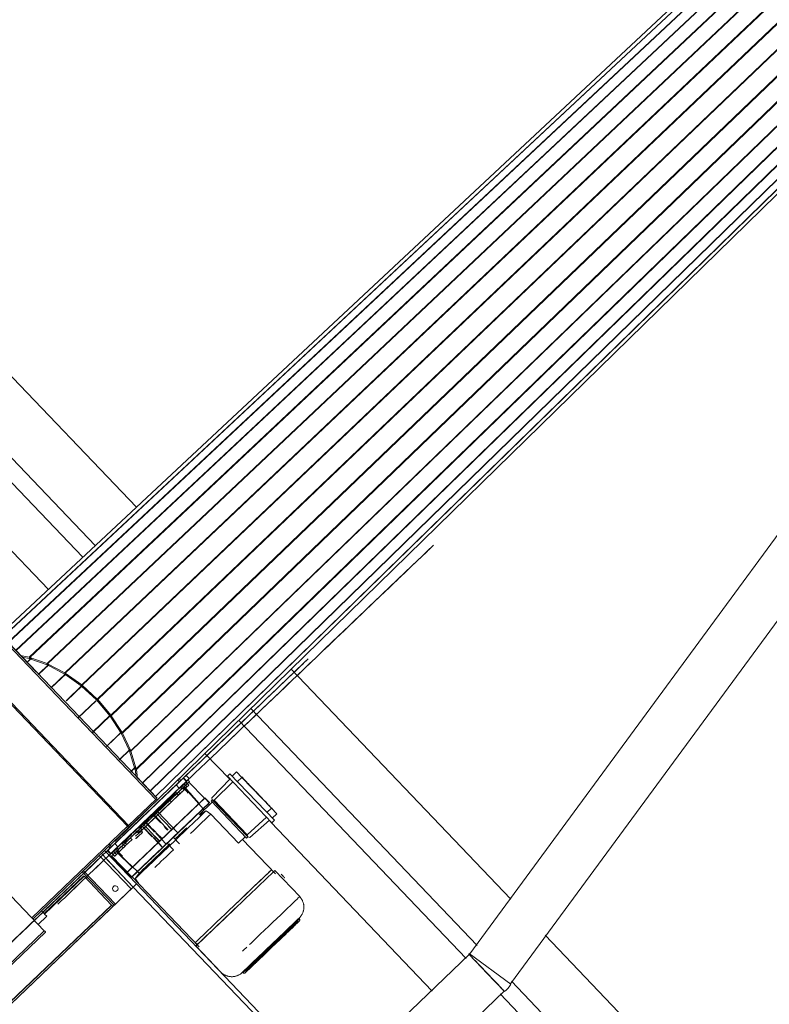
# Model space of a CAD drawing. Header units: metres. Extents: x 135583 to 135939, y 457896 to 458258.
# Tile 257 of 599: x 135777.65 to 135778.98, y 457944.52 to 457946.27. Entities that reach past the tile are written whole.
import ezdxf

# ---------------------------------------------------------------- set-up
doc = ezdxf.new("R2010")
doc.units = ezdxf.units.M
doc.layers.add('NIEUWE INSTALLATIE', color=250, linetype='Continuous', lineweight=0)

msp = doc.modelspace()

# ---------------------------------------------------------------- linework, layer by layer
at = {"layer": 'NIEUWE INSTALLATIE'}
for p, q in [((135777.6259, 457945.1788), (135779.1955, 457946.6458)), ((135779.1962, 457946.6461), (135777.6263, 457945.1788)), ((135777.6302, 457945.1646), (135779.2187, 457946.6515)), ((135779.2196, 457946.6516), (135777.6305, 457945.1642)), ((135777.6437, 457945.1504), (135779.2444, 457946.652)), ((135779.2453, 457946.6519), (135777.6442, 457945.1499)), ((135777.668, 457945.1387), (135779.2716, 457946.6473)), ((135779.2725, 457946.647), (135777.669, 457945.1384)), ((135779.1755, 457946.6351), (135777.6161, 457945.1788)), ((135779.1761, 457946.6356), (135777.6162, 457945.1788)), ((135777.6998, 457945.1275), (135779.2995, 457946.6375)), ((135779.3004, 457946.6371), (135777.7008, 457945.1271)), ((135777.7313, 457945.111), (135779.327, 457946.6231)), ((135779.3279, 457946.6225), (135777.7322, 457945.1105)), ((135777.7613, 457945.0897), (135779.3533, 457946.6044)), ((135779.3542, 457946.6037), (135777.7622, 457945.089)), ((135777.7889, 457945.0643), (135779.3775, 457946.5822)), ((135779.3783, 457946.5814), (135777.7897, 457945.0635)), ((135777.8132, 457945.0356), (135779.3988, 457946.5571)), ((135779.3994, 457946.5562), (135777.8139, 457945.0347)), ((135777.8333, 457945.0047), (135779.4164, 457946.53)), ((135779.4169, 457946.529), (135777.8338, 457945.0038)), ((135777.8485, 457944.9725), (135779.4297, 457946.5018)), ((135779.4301, 457946.5009), (135777.8488, 457944.9716)), ((135777.8583, 457944.9402), (135779.4383, 457946.4735)), ((135779.4385, 457946.4726), (135777.8585, 457944.9393)), ((135777.8685, 457944.9148), (135779.442, 457946.4461)), ((135779.442, 457946.4452), (135777.869, 457944.9143)), ((135777.8823, 457944.9006), (135779.4405, 457946.4204)), ((135779.4403, 457946.4196), (135777.8826, 457944.9003)), ((135777.8917, 457944.8909), (135779.4339, 457946.3973)), ((135779.4336, 457946.3966), (135777.8919, 457944.8907)), ((135777.8957, 457944.8852), (135779.4225, 457946.3777)), ((135777.8958, 457944.8851), (135779.422, 457946.3771)), ((135779.7449, 457946.3733), (135778.4505, 457944.6115)), ((135778.5231, 457944.5582), (135779.8175, 457946.3201)), ((135777.2041, 457946.0898), (135777.8584, 457945.405)), ((135777.7853, 457945.3368), (135777.1318, 457946.0207)), ((135777.1101, 457946), (135777.7634, 457945.3163)), ((135777.0495, 457945.942), (135777.7021, 457945.259)), ((135777.8928, 457944.8861), (135777.6164, 457945.1753)), ((135777.6806, 457945.1124), (135777.6186, 457945.1774)), ((135777.8953, 457944.8885), (135777.619, 457945.1777)), ((135777.668, 457945.1387), (135777.6523, 457945.1414)), ((135777.6552, 457945.1385), (135777.6686, 457945.1361)), ((135777.6638, 457945.1295), (135777.6721, 457945.1373)), ((135777.6725, 457945.1372), (135777.664, 457945.1292)), ((135777.6998, 457945.1275), (135777.669, 457945.1384)), ((135777.669, 457945.1372), (135777.669, 457945.136)), ((135777.669, 457945.136), (135777.6999, 457945.1251)), ((135777.8428, 457944.8383), (135777.5664, 457945.1275)), ((135777.5682, 457945.1292), (135777.8446, 457944.84)), ((135777.684, 457945.1082), (135777.7029, 457945.126)), ((135777.7033, 457945.1258), (135777.6844, 457945.1079)), ((135777.7004, 457945.1249), (135777.7309, 457945.1088)), ((135777.7313, 457945.111), (135777.7008, 457945.1271)), ((135777.7067, 457945.0845), (135777.7333, 457945.1097)), ((135777.7337, 457945.1094), (135777.7071, 457945.0841)), ((135777.7313, 457945.1085), (135777.7605, 457945.0878)), ((135777.7613, 457945.0897), (135777.7322, 457945.1105)), ((135778.1333, 457945.1174), (135778.5237, 457944.7087)), ((135777.7335, 457945.0613), (135777.7624, 457945.0888)), ((135777.7628, 457945.0884), (135777.7343, 457945.0613)), ((135777.7609, 457945.0874), (135777.7877, 457945.0627)), ((135777.7889, 457945.0643), (135777.7622, 457945.089)), ((135777.7546, 457945.0311), (135777.7862, 457945.0613)), ((135777.787, 457945.0613), (135777.755, 457945.0307)), ((135777.788, 457945.0623), (135777.8115, 457945.0344)), ((135777.8132, 457945.0356), (135777.7897, 457945.0635)), ((135777.7798, 457945.0047), (135777.8127, 457945.0363)), ((135777.813, 457945.0358), (135777.7802, 457945.0043)), ((135777.8119, 457945.034), (135777.8313, 457945.0039)), ((135777.8333, 457945.0047), (135777.8139, 457945.0347)), ((135778.4637, 457944.6268), (135778.0617, 457945.0475)), ((135778.0403, 457945.0265), (135778.4445, 457944.6035)), ((135777.8052, 457944.9802), (135777.8322, 457945.0063)), ((135777.8325, 457945.0058), (135777.8056, 457944.9799)), ((135777.8315, 457945.0035), (135777.8462, 457944.9722)), ((135777.8485, 457944.9725), (135777.8338, 457945.0038)), ((135777.3743, 457944.9882), (135777.6948, 457944.6527)), ((135777.8281, 457944.9566), (135777.8473, 457944.9751)), ((135777.8475, 457944.9747), (135777.8284, 457944.9563)), ((135777.8464, 457944.9718), (135777.8559, 457944.9404)), ((135777.8583, 457944.9402), (135777.8488, 457944.9716)), ((135777.9803, 457944.9678), (135778.0243, 457944.9218)), ((135777.8949, 457944.8882), (135777.8329, 457944.9531)), ((135777.8485, 457944.9355), (135777.8571, 457944.9438)), ((135777.8574, 457944.9434), (135777.8488, 457944.9352)), ((135777.8571, 457944.9403), (135777.8559, 457944.9404)), ((135777.856, 457944.94), (135777.8578, 457944.9259)), ((135777.8606, 457944.923), (135777.8585, 457944.9393)), ((135777.9524, 457944.923), (135777.9469, 457944.9288)), ((135778.0247, 457944.9313), (135778.0204, 457944.9271)), ((135778.0992, 457944.8447), (135778.0204, 457944.9271)), ((135778.1035, 457944.8489), (135778.0247, 457944.9313)), ((135778.0363, 457944.9351), (135778.0284, 457944.9275)), ((135778.0458, 457944.9252), (135778.0363, 457944.9351)), ((135777.9346, 457944.906), (135777.9291, 457944.9118)), ((135777.935, 457944.9174), (135777.9315, 457944.921)), ((135777.9341, 457944.9235), (135777.9376, 457944.9199)), ((135777.9433, 457944.9134), (135777.9376, 457944.9067)), ((135777.9417, 457944.9239), (135777.9472, 457944.9181)), ((135777.9479, 457944.9187), (135777.9423, 457944.9245)), ((135777.9428, 457944.9083), (135777.9696, 457944.8786)), ((135777.9432, 457944.9087), (135777.9699, 457944.8789)), ((135777.9433, 457944.9134), (135777.9484, 457944.9081)), ((135777.9516, 457944.9112), (135777.9461, 457944.9168)), ((135777.9501, 457944.9204), (135777.9524, 457944.923)), ((135777.9526, 457944.9177), (135777.9501, 457944.9204)), ((135777.9518, 457944.9169), (135777.9794, 457944.888)), ((135778.0248, 457944.9225), (135777.9922, 457944.8891)), ((135778.0298, 457944.9173), (135777.9966, 457944.8846)), ((135778.0458, 457944.9252), (135778.0378, 457944.9176)), ((135778.0984, 457944.8702), (135778.0458, 457944.9252)), ((135777.9206, 457944.8815), (135777.933, 457944.8935)), ((135777.9222, 457944.8921), (135777.9251, 457944.8954)), ((135777.9239, 457944.8903), (135777.9222, 457944.8921)), ((135777.9283, 457944.8982), (135777.9228, 457944.8915)), ((135777.928, 457944.8988), (135777.933, 457944.8935)), ((135777.9376, 457944.9067), (135777.9393, 457944.905)), ((135777.9435, 457944.9028), (135777.9404, 457944.9061)), ((135777.9456, 457944.9048), (135777.9597, 457944.889)), ((135777.9538, 457944.8969), (135777.9602, 457944.8896)), ((135778.0677, 457944.903), (135778.0684, 457944.9022)), ((135778.0754, 457944.8949), (135778.0738, 457944.8966)), ((135778.0786, 457944.8916), (135778.0788, 457944.8914)), ((135777.8928, 457944.8861), (135777.8446, 457944.84)), ((135777.8959, 457944.885), (135777.8453, 457944.8366)), ((135777.8938, 457944.8871), (135777.8959, 457944.885)), ((135777.8953, 457944.8885), (135777.8949, 457944.8882)), ((135777.961, 457944.8875), (135777.977, 457944.8695)), ((135777.9799, 457944.8884), (135777.9693, 457944.8783)), ((135777.9932, 457944.8811), (135777.9704, 457944.8593)), ((135777.9865, 457944.8782), (135777.9771, 457944.8692)), ((135777.988, 457944.88), (135777.9772, 457944.8696)), ((135777.9799, 457944.8884), (135777.988, 457944.88)), ((135777.9884, 457944.8803), (135777.9803, 457944.8888)), ((135777.9883, 457944.8764), (135777.9865, 457944.8782)), ((135777.9885, 457944.8766), (135777.9868, 457944.8784)), ((135777.991, 457944.8834), (135777.992, 457944.8845)), ((135777.991, 457944.8834), (135777.992, 457944.8845)), ((135778.0541, 457944.8173), (135777.991, 457944.8834)), ((135777.9931, 457944.8855), (135777.992, 457944.8845)), ((135777.9931, 457944.8855), (135777.9922, 457944.8891)), ((135778.0563, 457944.8193), (135777.9931, 457944.8855)), ((135777.9966, 457944.8846), (135777.9931, 457944.8855)), ((135778.0555, 457944.8229), (135777.9966, 457944.8846)), ((135778.0893, 457944.8804), (135778.0839, 457944.886)), ((135778.0893, 457944.8804), (135778.0896, 457944.88)), ((135778.0896, 457944.88), (135778.0914, 457944.8782)), ((135778.0928, 457944.8767), (135778.0914, 457944.8782)), ((135778.098, 457944.8713), (135778.0937, 457944.8757)), ((135777.8397, 457944.8303), (135777.882, 457944.8716)), ((135777.8402, 457944.8309), (135777.8757, 457944.8656)), ((135777.8937, 457944.8614), (135777.9214, 457944.8325)), ((135777.8966, 457944.8642), (135777.9323, 457944.8268)), ((135777.9714, 457944.8582), (135777.9704, 457944.8593)), ((135777.9704, 457944.8593), (135777.9714, 457944.8582)), ((135777.9788, 457944.8674), (135777.9771, 457944.8692)), ((135777.9774, 457944.8694), (135777.9772, 457944.8696)), ((135777.9821, 457944.8657), (135777.9905, 457944.8598)), ((135778.0399, 457944.8081), (135777.9905, 457944.8598)), ((135778.0984, 457944.8702), (135778.0904, 457944.8626)), ((135778.0983, 457944.8702), (135778.0987, 457944.8706)), ((135778.0983, 457944.8702), (135778.0987, 457944.8705)), ((135778.1078, 457944.8603), (135778.0984, 457944.8702)), ((135778.1078, 457944.8603), (135778.0999, 457944.8527)), ((135777.8432, 457944.8388), (135777.8453, 457944.8366)), ((135778.0897, 457944.8546), (135778.0555, 457944.8229)), ((135778.0948, 457944.8493), (135778.0599, 457944.8183)), ((135778.0972, 457944.8455), (135778.3839, 457944.5455)), ((135778.1035, 457944.8489), (135778.0992, 457944.8447)), ((135777.8428, 457944.8383), (135777.6727, 457944.6758)), ((135777.8453, 457944.8366), (135777.6748, 457944.6737)), ((135777.8301, 457944.8214), (135777.8201, 457944.8117)), ((135777.8208, 457944.8121), (135777.8302, 457944.8212)), ((135777.8229, 457944.8142), (135777.8301, 457944.8213)), ((135777.8302, 457944.8212), (135777.8397, 457944.8303)), ((135777.8323, 457944.8233), (135777.8353, 457944.8262)), ((135777.8353, 457944.8262), (135777.8323, 457944.8233)), ((135777.8583, 457944.8282), (135777.8598, 457944.8267)), ((135777.8597, 457944.8296), (135777.863, 457944.8262)), ((135777.8602, 457944.8301), (135777.8639, 457944.8262)), ((135777.869, 457944.8323), (135777.8648, 457944.8367)), ((135777.8669, 457944.8296), (135777.8658, 457944.8306)), ((135777.8695, 457944.8279), (135777.8674, 457944.8301)), ((135777.8719, 457944.835), (135777.8866, 457944.8197)), ((135777.8908, 457944.821), (135777.8997, 457944.8118)), ((135777.9238, 457944.8349), (135777.928, 457944.8308)), ((135778.0563, 457944.8193), (135778.0555, 457944.8229)), ((135777.8108, 457944.8057), (135777.8142, 457944.8021)), ((135777.8201, 457944.8077), (135777.8256, 457944.8019)), ((135777.8332, 457944.8082), (135777.8382, 457944.8029)), ((135777.8371, 457944.8104), (135777.8337, 457944.8078)), ((135777.8366, 457944.8109), (135777.8401, 457944.8136)), ((135777.8371, 457944.8104), (135777.8414, 457944.8059)), ((135777.8382, 457944.8029), (135777.8507, 457944.8148)), ((135777.8401, 457944.8136), (135777.8418, 457944.8118)), ((135777.8886, 457944.8176), (135777.9049, 457944.8006)), ((135777.9033, 457944.8152), (135777.8972, 457944.8094)), ((135777.9033, 457944.8152), (135777.9114, 457944.8068)), ((135777.9114, 457944.8068), (135777.905, 457944.8007)), ((135777.9134, 457944.8083), (135777.9244, 457944.7967)), ((135777.9353, 457944.8071), (135777.9242, 457944.8186)), ((135778.0519, 457944.8196), (135778.0399, 457944.8081)), ((135778.1056, 457944.754), (135778.0472, 457944.8151)), ((135778.0541, 457944.8173), (135778.0552, 457944.8183)), ((135778.0542, 457944.8173), (135778.0552, 457944.8183)), ((135778.0563, 457944.8193), (135778.0552, 457944.8183)), ((135778.0599, 457944.8183), (135778.0563, 457944.8193)), ((135777.8493, 457944.727), (135777.7926, 457944.7863)), ((135777.7962, 457944.7897), (135777.8529, 457944.7304)), ((135777.8587, 457944.736), (135777.802, 457944.7953)), ((135777.8068, 457944.795), (135777.8124, 457944.7892)), ((135777.813, 457944.7898), (135777.8075, 457944.7956)), ((135777.8078, 457944.7849), (135777.8106, 457944.7871)), ((135777.8116, 457944.7996), (135777.8082, 457944.8032)), ((135777.8106, 457944.7871), (135777.8131, 457944.7844)), ((135777.8143, 457944.7909), (135777.8197, 457944.7852)), ((135777.8178, 457944.7935), (135777.8248, 457944.7989)), ((135777.8229, 457944.7882), (135777.8178, 457944.7935)), ((135777.8225, 457944.7934), (135777.8511, 457944.7654)), ((135777.8265, 457944.7972), (135777.8248, 457944.7989)), ((135777.8284, 457944.7929), (135777.8253, 457944.7961)), ((135777.8529, 457944.7304), (135777.8011, 457944.7847)), ((135777.8131, 457944.7844), (135777.814, 457944.7852)), ((135777.814, 457944.7852), (135777.8416, 457944.7563)), ((135777.8145, 457944.7857), (135777.8502, 457944.7483)), ((135777.8189, 457944.698), (135777.7623, 457944.7573)), ((135777.7644, 457944.7593), (135777.8211, 457944.7)), ((135777.8407, 457944.7555), (135777.8411, 457944.7558)), ((135777.8407, 457944.7555), (135777.8488, 457944.747)), ((135777.8411, 457944.7558), (135777.8492, 457944.7474)), ((135777.86, 457944.7577), (135777.8502, 457944.7483)), ((135777.8598, 457944.757), (135777.851, 457944.7487)), ((135777.86, 457944.7577), (135777.8602, 457944.7575)), ((135777.8632, 457944.7549), (135777.8605, 457944.7577)), ((135778.0999, 457944.7589), (135778.0994, 457944.7596)), ((135778.0994, 457944.7596), (135778.0999, 457944.7589)), ((135778.1485, 457944.7133), (135778.1042, 457944.7596)), ((135777.7649, 457944.7501), (135777.6948, 457944.6831)), ((135777.7655, 457944.7495), (135777.6954, 457944.6825)), ((135777.7655, 457944.7495), (135777.8144, 457944.6984)), ((135777.8508, 457944.7485), (135777.9697, 457944.6242)), ((135777.8621, 457944.7372), (135777.851, 457944.7487)), ((135777.8587, 457944.736), (135777.8529, 457944.7304)), ((135778.2044, 457944.3741), (135777.8587, 457944.736)), ((135777.636, 457944.5231), (135777.8529, 457944.7304)), ((135777.8211, 457944.7), (135777.8493, 457944.727)), ((135777.8529, 457944.7304), (135778.1987, 457944.3686)), ((135777.8144, 457944.6984), (135777.6337, 457944.5257)), ((135777.8147, 457944.6981), (135777.6339, 457944.5254)), ((135777.8167, 457944.6959), (135777.636, 457944.5232)), ((135777.8147, 457944.6981), (135777.8167, 457944.6959)), ((135777.8189, 457944.698), (135777.8167, 457944.6959)), ((135777.6841, 457944.6639), (135777.6993, 457944.6784)), ((135778.148, 457944.674), (135778.1472, 457944.6749)), ((135777.4909, 457944.4578), (135777.6948, 457944.6527)), ((135777.4929, 457944.4556), (135777.6969, 457944.6505)), ((135777.963, 457944.6316), (135777.9671, 457944.6286)), ((135778.1113, 457944.6366), (135778.099, 457944.6248)), ((135778.1113, 457944.6366), (135778.111, 457944.6369)), ((135778.5848, 457944.6448), (135778.7875, 457944.4326)), ((135777.9641, 457944.6258), (135778.0084, 457944.5794)), ((135778.097, 457944.6269), (135778.0465, 457944.5786)), ((135778.0865, 457944.6134), (135778.0867, 457944.6131)), ((135778.0867, 457944.6131), (135778.099, 457944.6248)), ((135778.5126, 457944.5447), (135778.449, 457944.6113)), ((135778.449, 457944.6113), (135778.4501, 457944.6102)), ((135778.4497, 457944.6121), (135778.5239, 457944.5576)), ((135778.4497, 457944.6106), (135778.0443, 457944.2232)), ((135778.4497, 457944.6106), (135778.4498, 457944.6104)), ((135778.0469, 457944.579), (135778.0476, 457944.5782)), ((135778.7152, 457944.3635), (135778.5247, 457944.563)), ((135778.1065, 457944.1581), (135778.5119, 457944.5455)), ((135778.5045, 457944.5406), (135778.6935, 457944.3428))]:
    msp.add_line(p, q, dxfattribs=at)
at = {"layer": 'NIEUWE INSTALLATIE', "flags": 128}
for points in [[(135777.668, 457945.1387), (135777.6683, 457945.1374), (135777.6686, 457945.1361)], [(135777.6998, 457945.1275), (135777.6999, 457945.1263), (135777.6999, 457945.1251)], [(135777.7008, 457945.1271), (135777.7006, 457945.126), (135777.7004, 457945.1249)], [(135777.7313, 457945.111), (135777.7311, 457945.1099), (135777.7309, 457945.1088)], [(135777.7322, 457945.1105), (135777.7318, 457945.1095), (135777.7313, 457945.1085)], [(135777.7613, 457945.0897), (135777.7609, 457945.0887), (135777.7605, 457945.0878)], [(135777.7622, 457945.089), (135777.7615, 457945.0882), (135777.7609, 457945.0874)], [(135777.7889, 457945.0643), (135777.7883, 457945.0635), (135777.7877, 457945.0627)], [(135777.7897, 457945.0635), (135777.7889, 457945.0629), (135777.788, 457945.0623)], [(135777.8132, 457945.0356), (135777.8124, 457945.035), (135777.8115, 457945.0344)], [(135777.8139, 457945.0347), (135777.8129, 457945.0344), (135777.8119, 457945.034)], [(135777.8333, 457945.0047), (135777.8323, 457945.0043), (135777.8313, 457945.0039)], [(135777.8338, 457945.0038), (135777.8327, 457945.0036), (135777.8315, 457945.0035)], [(135777.8485, 457944.9725), (135777.8474, 457944.9724), (135777.8462, 457944.9722)], [(135777.8488, 457944.9716), (135777.8476, 457944.9717), (135777.8464, 457944.9718)], [(135777.8585, 457944.9393), (135777.8573, 457944.9396), (135777.856, 457944.94)], [(135777.9453, 457944.9157), (135777.9466, 457944.9172), (135777.9479, 457944.9187)], [(135777.9472, 457944.9181), (135777.9467, 457944.9174), (135777.9461, 457944.9168)], [(135777.9332, 457944.8992), (135777.9346, 457944.8977), (135777.9359, 457944.8962)], [(135777.9506, 457944.8973), (135777.9476, 457944.9006), (135777.9446, 457944.9039), (135777.9416, 457944.9071)], [(135777.9206, 457944.8815), (135777.9192, 457944.883), (135777.9179, 457944.8845)], [(135777.9699, 457944.8789), (135777.9688, 457944.8801), (135777.9677, 457944.8812), (135777.9667, 457944.8824), (135777.9656, 457944.8836), (135777.9645, 457944.8848), (135777.9635, 457944.886)], [(135777.9666, 457944.8824), (135777.9674, 457944.8815), (135777.9682, 457944.8806)], [(135777.9682, 457944.8806), (135777.969, 457944.8797), (135777.9698, 457944.8788)], [(135777.9693, 457944.8783), (135777.9732, 457944.8739), (135777.9771, 457944.8695)], [(135777.8896, 457944.8575), (135777.8926, 457944.8542), (135777.8956, 457944.8509), (135777.8986, 457944.8477), (135777.9017, 457944.8444)], [(135777.9146, 457944.8322), (135777.9116, 457944.8355), (135777.9086, 457944.8387), (135777.9055, 457944.842), (135777.9025, 457944.8452), (135777.8995, 457944.8485), (135777.8965, 457944.8518), (135777.8935, 457944.855), (135777.8904, 457944.8583)], [(135777.8909, 457944.828), (135777.8878, 457944.8312), (135777.8847, 457944.8343), (135777.8815, 457944.8375), (135777.8784, 457944.8407), (135777.8753, 457944.8438)], [(135777.9043, 457944.8162), (135777.9011, 457944.8193), (135777.898, 457944.8225), (135777.8949, 457944.8257), (135777.8918, 457944.8288), (135777.8886, 457944.832), (135777.8855, 457944.8352), (135777.8824, 457944.8383), (135777.8793, 457944.8415), (135777.8762, 457944.8447)], [(135777.9211, 457944.8323), (135777.92, 457944.8334), (135777.9189, 457944.8346), (135777.9179, 457944.8358), (135777.9168, 457944.837), (135777.9157, 457944.8382), (135777.9146, 457944.8394), (135777.9136, 457944.8406), (135777.9128, 457944.8414)], [(135777.8897, 457944.8222), (135777.8905, 457944.8213), (135777.8914, 457944.8205)], [(135777.8999, 457944.812), (135777.8988, 457944.8132), (135777.8976, 457944.8143), (135777.8965, 457944.8154), (135777.8954, 457944.8165), (135777.8942, 457944.8177), (135777.8931, 457944.8188), (135777.892, 457944.8199), (135777.8908, 457944.8211), (135777.8897, 457944.8222)], [(135777.9034, 457944.8153), (135777.9003, 457944.8185), (135777.8971, 457944.8217), (135777.894, 457944.8248), (135777.8927, 457944.8262)], [(135777.9077, 457944.8379), (135777.9107, 457944.8346), (135777.9137, 457944.8314)], [(135777.8479, 457944.8176), (135777.8493, 457944.8162), (135777.8507, 457944.8148)], [(135777.8914, 457944.8205), (135777.8922, 457944.8196), (135777.893, 457944.8187)], [(135777.893, 457944.8187), (135777.8939, 457944.8178), (135777.8947, 457944.817)], [(135777.8947, 457944.817), (135777.8955, 457944.8161), (135777.8963, 457944.8152)], [(135777.8963, 457944.8152), (135777.8972, 457944.8144), (135777.898, 457944.8135)], [(135777.8972, 457944.8094), (135777.9011, 457944.8051), (135777.905, 457944.8007)], [(135777.898, 457944.8135), (135777.8988, 457944.8126), (135777.8997, 457944.8118)], [(135777.8124, 457944.7892), (135777.8139, 457944.7904), (135777.8154, 457944.7917)], [(135777.8143, 457944.7909), (135777.8137, 457944.7903), (135777.813, 457944.7898)], [(135777.8231, 457944.794), (135777.8416, 457944.7759), (135777.8602, 457944.7579)], [(135777.8336, 457944.7855), (135777.8305, 457944.7887), (135777.8273, 457944.7918), (135777.8242, 457944.795)], [(135777.8354, 457944.8001), (135777.8339, 457944.8015), (135777.8325, 457944.803)], [(135777.8565, 457944.7456), (135777.8599, 457944.7502), (135777.8632, 457944.7549)], [(135778.0994, 457944.7596), (135778.0989, 457944.7604), (135778.0985, 457944.7611)], [(135778.0985, 457944.7611), (135778.0989, 457944.7604), (135778.0994, 457944.7596)], [(135777.8565, 457944.7456), (135777.8593, 457944.7414), (135777.8621, 457944.7372)], [(135778.1485, 457944.7133), (135778.1492, 457944.7125), (135778.1499, 457944.7117), (135778.1506, 457944.7108), (135778.1512, 457944.71), (135778.1518, 457944.7091), (135778.1524, 457944.7081), (135778.1529, 457944.7072), (135778.1534, 457944.7062), (135778.1538, 457944.7052), (135778.1542, 457944.7043), (135778.1546, 457944.7032), (135778.1549, 457944.7022), (135778.1552, 457944.7012), (135778.1554, 457944.7001), (135778.1556, 457944.6991), (135778.1558, 457944.698), (135778.1559, 457944.6969), (135778.1559, 457944.6959), (135778.156, 457944.6948), (135778.1559, 457944.6937), (135778.1559, 457944.6926), (135778.1558, 457944.6916), (135778.1556, 457944.6905), (135778.1554, 457944.6894), (135778.1552, 457944.6884), (135778.1549, 457944.6874), (135778.1546, 457944.6863), (135778.1543, 457944.6853), (135778.1539, 457944.6843), (135778.1534, 457944.6833), (135778.1529, 457944.6824), (135778.1524, 457944.6814), (135778.1519, 457944.6805), (135778.1513, 457944.6796), (135778.1507, 457944.6787), (135778.15, 457944.6779), (135778.1493, 457944.677), (135778.1486, 457944.6762), (135778.1479, 457944.6755), (135778.1476, 457944.6753)], [(135778.0998, 457944.624), (135778.1017, 457944.6259), (135778.1036, 457944.6277), (135778.1056, 457944.6295), (135778.1075, 457944.6313), (135778.1093, 457944.6332), (135778.1112, 457944.635), (135778.1131, 457944.6367), (135778.1149, 457944.6385), (135778.1167, 457944.6402), (135778.1185, 457944.6419), (135778.1203, 457944.6436), (135778.122, 457944.6452), (135778.1237, 457944.6469), (135778.1253, 457944.6484), (135778.1269, 457944.65), (135778.1285, 457944.6515), (135778.13, 457944.6529), (135778.1315, 457944.6543), (135778.1329, 457944.6557), (135778.1343, 457944.657), (135778.1356, 457944.6582), (135778.1369, 457944.6594), (135778.138, 457944.6606), (135778.1392, 457944.6617), (135778.1403, 457944.6627), (135778.1413, 457944.6636), (135778.1422, 457944.6645), (135778.1431, 457944.6654), (135778.1439, 457944.6661), (135778.1446, 457944.6668), (135778.1453, 457944.6675), (135778.1459, 457944.668), (135778.1464, 457944.6685), (135778.1468, 457944.669), (135778.1472, 457944.6693), (135778.1475, 457944.6696), (135778.1477, 457944.6698), (135778.1478, 457944.6699), (135778.1479, 457944.67)], [(135778.1479, 457944.67), (135778.1478, 457944.6699), (135778.1477, 457944.6698), (135778.1475, 457944.6696), (135778.1473, 457944.6694), (135778.1469, 457944.6691), (135778.1465, 457944.6687), (135778.146, 457944.6682), (135778.1454, 457944.6676), (135778.1448, 457944.667), (135778.1441, 457944.6663), (135778.1433, 457944.6656), (135778.1424, 457944.6648), (135778.1415, 457944.6639), (135778.1405, 457944.663), (135778.1395, 457944.6619), (135778.1384, 457944.6609), (135778.1372, 457944.6598), (135778.1359, 457944.6586), (135778.1346, 457944.6573), (135778.1333, 457944.656), (135778.1319, 457944.6547), (135778.1304, 457944.6533), (135778.1289, 457944.6519), (135778.1274, 457944.6504), (135778.1258, 457944.6489), (135778.1241, 457944.6473), (135778.1225, 457944.6457), (135778.1207, 457944.644), (135778.119, 457944.6424), (135778.1172, 457944.6407), (135778.1154, 457944.639), (135778.1136, 457944.6372), (135778.1117, 457944.6354), (135778.1099, 457944.6336), (135778.108, 457944.6318), (135778.1061, 457944.63), (135778.1042, 457944.6282), (135778.1022, 457944.6264), (135778.1003, 457944.6245), (135778.0998, 457944.624)], [(135778.148, 457944.674), (135778.148, 457944.674), (135778.1481, 457944.6739), (135778.1482, 457944.6738), (135778.1483, 457944.6737), (135778.1483, 457944.6736), (135778.1484, 457944.6735), (135778.1484, 457944.6734), (135778.1485, 457944.6733), (135778.1485, 457944.6732), (135778.1486, 457944.6731), (135778.1486, 457944.673), (135778.1487, 457944.6729), (135778.1487, 457944.6727), (135778.1487, 457944.6726), (135778.1487, 457944.6725), (135778.1487, 457944.6724), (135778.1488, 457944.6723), (135778.1488, 457944.6722), (135778.1488, 457944.6721), (135778.1488, 457944.6719), (135778.1488, 457944.6718), (135778.1487, 457944.6717), (135778.1487, 457944.6716), (135778.1487, 457944.6715), (135778.1487, 457944.6714), (135778.1487, 457944.6713), (135778.1486, 457944.6712), (135778.1486, 457944.671), (135778.1485, 457944.6709), (135778.1485, 457944.6708), (135778.1484, 457944.6707), (135778.1484, 457944.6706), (135778.1483, 457944.6705), (135778.1483, 457944.6704), (135778.1482, 457944.6703), (135778.1481, 457944.6702), (135778.1481, 457944.6702), (135778.148, 457944.6701), (135778.1479, 457944.67), (135778.1479, 457944.67)], [(135778.0998, 457944.624), (135778.0979, 457944.6222), (135778.096, 457944.6204), (135778.094, 457944.6185), (135778.0921, 457944.6167), (135778.0902, 457944.6149), (135778.0884, 457944.6131), (135778.0865, 457944.6113), (135778.0847, 457944.6096), (135778.0829, 457944.6078), (135778.0811, 457944.6061), (135778.0793, 457944.6045), (135778.0776, 457944.6028), (135778.0759, 457944.6012), (135778.0743, 457944.5996), (135778.0726, 457944.5981), (135778.0711, 457944.5966), (135778.0696, 457944.5951), (135778.0681, 457944.5937), (135778.0667, 457944.5924), (135778.0653, 457944.5911), (135778.064, 457944.5898), (135778.0627, 457944.5886), (135778.0615, 457944.5875), (135778.0604, 457944.5864), (135778.0593, 457944.5854), (135778.0583, 457944.5844), (135778.0574, 457944.5835), (135778.0565, 457944.5827), (135778.0557, 457944.5819), (135778.055, 457944.5812), (135778.0543, 457944.5806), (135778.0537, 457944.58), (135778.0532, 457944.5795), (135778.0528, 457944.5791), (135778.0524, 457944.5788), (135778.0521, 457944.5785), (135778.0519, 457944.5783), (135778.0518, 457944.5781), (135778.0517, 457944.5781)], [(135778.0517, 457944.5781), (135778.0518, 457944.5781), (135778.0519, 457944.5782), (135778.0521, 457944.5784), (135778.0523, 457944.5787), (135778.0527, 457944.579), (135778.0531, 457944.5794), (135778.0536, 457944.5799), (135778.0542, 457944.5804), (135778.0548, 457944.581), (135778.0555, 457944.5817), (135778.0563, 457944.5825), (135778.0571, 457944.5833), (135778.0581, 457944.5842), (135778.0591, 457944.5851), (135778.0601, 457944.5861), (135778.0612, 457944.5872), (135778.0624, 457944.5883), (135778.0636, 457944.5895), (135778.0649, 457944.5907), (135778.0663, 457944.592), (135778.0677, 457944.5934), (135778.0692, 457944.5948), (135778.0707, 457944.5962), (135778.0722, 457944.5977), (135778.0738, 457944.5992), (135778.0755, 457944.6008), (135778.0771, 457944.6024), (135778.0788, 457944.604), (135778.0806, 457944.6057), (135778.0824, 457944.6074), (135778.0842, 457944.6091), (135778.086, 457944.6109), (135778.0879, 457944.6126), (135778.0897, 457944.6144), (135778.0916, 457944.6162), (135778.0935, 457944.618), (135778.0954, 457944.6199), (135778.0974, 457944.6217), (135778.0993, 457944.6235), (135778.0998, 457944.624)], [(135778.4497, 457944.6121), (135778.4496, 457944.6119), (135778.4494, 457944.6117), (135778.4492, 457944.6115), (135778.449, 457944.6114), (135778.449, 457944.6113)], [(135778.0464, 457944.5786), (135778.0456, 457944.5778), (135778.0448, 457944.5771), (135778.044, 457944.5765), (135778.0431, 457944.5759), (135778.0422, 457944.5753), (135778.0413, 457944.5747), (135778.0403, 457944.5742), (135778.0394, 457944.5737), (135778.0384, 457944.5733), (135778.0374, 457944.5729), (135778.0364, 457944.5725), (135778.0353, 457944.5722), (135778.0343, 457944.5719), (135778.0333, 457944.5717), (135778.0322, 457944.5715), (135778.0311, 457944.5713), (135778.0301, 457944.5712), (135778.029, 457944.5711), (135778.0279, 457944.5711), (135778.0268, 457944.5711), (135778.0258, 457944.5712), (135778.0247, 457944.5713), (135778.0236, 457944.5715), (135778.0226, 457944.5716), (135778.0215, 457944.5719), (135778.0205, 457944.5721), (135778.0195, 457944.5725), (135778.0184, 457944.5728), (135778.0174, 457944.5732), (135778.0165, 457944.5736), (135778.0155, 457944.5741), (135778.0146, 457944.5746), (135778.0136, 457944.5752), (135778.0127, 457944.5758), (135778.0119, 457944.5764), (135778.011, 457944.5771), (135778.0102, 457944.5777), (135778.0094, 457944.5785), (135778.0086, 457944.5792), (135778.0084, 457944.5794)], [(135778.0517, 457944.5781), (135778.0516, 457944.578), (135778.0515, 457944.5779), (135778.0515, 457944.5779), (135778.0514, 457944.5778), (135778.0513, 457944.5777), (135778.0512, 457944.5777), (135778.0511, 457944.5776), (135778.051, 457944.5776), (135778.0509, 457944.5775), (135778.0507, 457944.5775), (135778.0506, 457944.5774), (135778.0505, 457944.5774), (135778.0504, 457944.5774), (135778.0503, 457944.5774), (135778.0502, 457944.5773), (135778.0501, 457944.5773), (135778.05, 457944.5773), (135778.0498, 457944.5773), (135778.0497, 457944.5773), (135778.0496, 457944.5773), (135778.0495, 457944.5773), (135778.0494, 457944.5773), (135778.0493, 457944.5773), (135778.0492, 457944.5773), (135778.049, 457944.5774), (135778.0489, 457944.5774), (135778.0488, 457944.5774), (135778.0487, 457944.5775), (135778.0486, 457944.5775), (135778.0485, 457944.5776), (135778.0484, 457944.5776), (135778.0483, 457944.5777), (135778.0482, 457944.5777), (135778.0481, 457944.5778), (135778.048, 457944.5779), (135778.0479, 457944.5779), (135778.0478, 457944.578), (135778.0477, 457944.5781), (135778.0477, 457944.5782), (135778.0476, 457944.5782)], [(135778.5126, 457944.5447), (135778.5154, 457944.5475), (135778.5181, 457944.5504), (135778.5206, 457944.5534), (135778.5231, 457944.5565), (135778.5239, 457944.5576)]]:
    msp.add_lwpolyline(points, dxfattribs=at)
at = {"layer": 'NIEUWE INSTALLATIE'}
msp.add_arc((135779.1806, 457943.1407), 2.1005, 124.7908, 125.1469, dxfattribs=at)
for centre, major_axis, ratio, start_param, end_param in [((135778.097, 457945.0612), (-0.2892, -0.2763), 0.000001, 1.32621, 6.178915), ((135777.8746, 457944.8597), (-0.2892, -0.2763), 0.000001, 4.547737, 10.806007), ((135777.6691, 457945.1336), (-0.00414, 0.00434), 0.674688, 5.356795, 5.540912), ((135777.6691, 457945.1336), (-0.00209, 0.00215), 0.670032, 5.351631, 5.535768), ((135777.7, 457945.1227), (-0.00414, 0.00434), 0.674688, 5.172679, 5.356796), ((135777.7, 457945.1227), (-0.00209, 0.00216), 0.669341, 5.168648, 5.352785), ((135777.7305, 457945.1066), (-0.00208, 0.00216), 0.66883, 4.985797, 5.169934), ((135777.7305, 457945.1066), (-0.00414, 0.00434), 0.674688, 4.988563, 5.17268), ((135777.7596, 457945.0858), (-0.00208, 0.00216), 0.668516, 4.803036, 4.987173), ((135777.7596, 457945.0858), (-0.00414, 0.00434), 0.674687, 4.804446, 4.988564), ((135777.7864, 457945.0611), (-0.00207, 0.00217), 0.66841, 4.620321, 4.804457), ((135777.7864, 457945.0611), (-0.00414, 0.00434), 0.674687, 4.62033, 4.804448), ((135777.8099, 457945.0332), (-0.00207, 0.00217), 0.668516, 4.437605, 4.621742), ((135777.8099, 457945.0332), (-0.00414, 0.00434), 0.674687, 4.436214, 4.620331), ((135777.8293, 457945.0032), (-0.00206, 0.00218), 0.66883, 4.254844, 4.438981), ((135777.8293, 457945.0032), (-0.00414, 0.00434), 0.674688, 4.252098, 4.436215), ((135778.0915, 457945.067), (-0.2892, -0.2763), 0.000001, 4.983582, 6.472277), ((135777.844, 457944.972), (-0.00206, 0.00218), 0.669341, 4.071993, 4.25613), ((135777.844, 457944.972), (-0.00414, 0.00434), 0.674688, 4.067982, 4.252099), ((135777.6632, 457944.6467), (-0.2892, -0.2763), 0.000001, 2.963861, 4.471238), ((135777.6577, 457944.6525), (-0.2892, -0.2763), 0.000001, 3.319324, 9.282762), ((135777.8535, 457944.9406), (-0.00206, 0.00218), 0.670032, 3.88901, 4.073147), ((135777.8535, 457944.9406), (-0.00414, 0.00434), 0.674688, 3.883866, 4.067983), ((135777.9139, 457944.8973), (-0.0289, -0.0276), 0.000001, 4.647131, 9.657373), ((135778.0542, 457944.9171), (-0.0104, 0.0108), 0.000001, 5.51376, 5.707714), ((135777.8829, 457944.8511), (-0.0698, -0.0667), 0.000001, 0.198185, 5.72677), ((135777.8829, 457944.8511), (-0.0698, -0.0667), 0.000001, 1.476556, 5.341714), ((135777.8856, 457944.8482), (-0.0612, -0.0585), 0.000001, 1.087077, 5.098101), ((135777.8829, 457944.8511), (-0.0698, -0.0667), 0.000001, 1.595969, 3.678021), ((135777.8829, 457944.8511), (-0.0698, -0.0667), 0.000001, 3.141593, 4.585885), ((135777.8829, 457944.8511), (-0.0698, -0.0667), 0.000001, 1.768982, 3.037728), ((135777.9316, 457944.9032), (-0.0159, -0.0152), 0.000001, 3.926991, 8.163049), ((135777.9316, 457944.9032), (-0.0159, -0.0152), 0.000001, 3.331161, 9.19411), ((135777.9295, 457944.9122), (-0.00488, -0.00466), 0.000001, 0.245614, 5.105089), ((135777.9194, 457944.8915), (-0.0289, -0.0276), 0.000001, 2.774835, 4.495589), ((135777.9334, 457944.916), (-0.00723, -0.00691), 0.000001, 4.447918, 9.214491), ((135777.9261, 457944.9089), (-0.0159, -0.0152), 0.000001, 3.926991, 4.674954), ((135777.9261, 457944.9089), (-0.0159, -0.0152), 0.000001, 3.331161, 4.638825), ((135777.9316, 457944.9032), (-0.0159, -0.0152), 0.000001, 4.125601, 4.522351), ((135777.9407, 457944.9008), (-0.0108, -0.0104), 0.000001, 1.570796, 3.141592), ((135778.063, 457944.9079), (-0.0195, 0.0204), 0.000001, 0.523875, 0.589909), ((135778.0462, 457944.9254), (-0.0104, 0.0108), 0.000001, 1.622554, 2.054082), ((135778.0352, 457944.937), (-0.0347, 0.0364), 0.000001, 2.04582, 2.078962), ((135778.0352, 457944.937), (-0.0347, 0.0364), 0.000001, 4.204386, 4.238202), ((135778.063, 457944.9079), (-0.0195, 0.0204), 0.000001, 0.979482, 1.113508), ((135778.0487, 457944.9228), (-0.0104, 0.0108), 0.000001, 2.143462, 2.577681), ((135778.063, 457944.9079), (-0.00932, 0.00975), 0.000001, 0.882966, 0.995048), ((135778.063, 457944.9079), (-0.00932, 0.00975), 0.000001, 5.273001, 5.398584), ((135778.0283, 457944.9442), (-0.0347, 0.0364), 0.000001, 2.568915, 2.612398), ((135778.063, 457944.9079), (-0.0138, 0.0145), 0.000001, 1.227553, 1.392321), ((135778.063, 457944.9079), (-0.00932, 0.00975), 0.000001, 1.306324, 1.839), ((135778.0709, 457944.8996), (-0.0104, 0.0108), 0.000001, 0.040282, 0.471726), ((135778.0952, 457944.8741), (-0.0347, 0.0364), 0.000001, 0.00387, 0.049412), ((135778.063, 457944.9079), (-0.0195, 0.0204), 0.000001, 1.504427, 1.570796), ((135777.8801, 457944.8539), (-0.2892, -0.2763), 0.000001, 4.522821, 5.303187), ((135777.9105, 457944.8221), (-0.0698, -0.0667), 0.000001, 0.653617, 6.439258), ((135777.9105, 457944.8221), (-0.0698, -0.0667), 0.000001, 3.063556, 9.322178), ((135777.8829, 457944.8511), (-0.0613, -0.0586), 0.000001, 2.005508, 2.741334), ((135777.9407, 457944.9008), (-0.0108, -0.0104), 0.000001, 0.785398, 1.570792), ((135777.9407, 457944.9008), (-0.0108, -0.0104), 0.000001, 3.91524, 3.92699), ((135778.063, 457944.9079), (-0.0195, 0.0204), 0.000001, 1.570796, 1.637107), ((135778.055, 457944.9163), (-0.0104, 0.0108), 0.000001, 2.662332, 3.10128), ((135778.063, 457944.9079), (-0.0138, 0.0145), 0.000001, 1.74944, 1.915919), ((135778.0307, 457944.9417), (-0.0347, 0.0364), 0.000001, 3.094104, 3.135996), ((135778.0976, 457944.8717), (-0.0347, 0.0364), 0.000001, 0.528213, 0.57301), ((135778.0772, 457944.893), (-0.0104, 0.0108), 0.000001, 0.566565, 0.995325), ((135778.063, 457944.9079), (-0.0195, 0.0204), 0.000001, 2.028623, 2.160706), ((135778.0826, 457944.8874), (-0.0096, 0.01), 0.000001, 0.412715, 0.438864), ((135778.0757, 457944.8946), (-0.00236, 0.00247), 0.000001, 5.309731, 5.623857), ((135778.0804, 457944.8897), (-0.00717, 0.0075), 0.000001, 0.440319, 0.827042), ((135778.0756, 457944.8947), (-0.00218, 0.00229), 0.000001, 4.760431, 5.315379), ((135778.0751, 457944.8952), (-0.00652, 0.00683), 0.000001, 4.654786, 4.663941), ((135778.0811, 457944.8889), (-0.00841, 0.0088), 0.000001, 0.842918, 1.258201), ((135778.0747, 457944.8956), (-0.00763, 0.00799), 0.000001, 3.723985, 4.18111), ((135778.0798, 457944.8903), (-0.00428, 0.00448), 0.000001, 1.273514, 1.479756), ((135778.0785, 457944.8917), (-0.00099, 0.00103), 0.000001, 1.698502, 2.540823), ((135778.0772, 457944.893), (-0.0022, 0.0023), 0.000001, 3.484313, 3.922982), ((135778.0721, 457944.8983), (-0.0075, 0.00784), 0.000001, 2.990332, 3.446947), ((135777.9105, 457944.8221), (-0.0698, -0.0667), 0.000001, 4.472302, 9.424777), ((135777.9186, 457944.8137), (-0.0698, -0.0667), 0.000001, 3.757942, 9.52387), ((135777.9105, 457944.8221), (-0.0603, -0.0576), 0.000001, 4.489325, 10.568773), ((135777.9186, 457944.8137), (-0.0698, -0.0667), 0.000001, 1.33071, 6.283185), ((135777.9188, 457944.8135), (-0.0586, -0.056), 0.000001, 6.19046, 12.17888), ((135777.9186, 457944.8137), (-0.0586, -0.056), 0.000001, 6.271201, 12.104345), ((135777.891, 457944.8844), (-0.00434, -0.00414), 0.000001, 3.141593, 3.950314), ((135777.9186, 457944.8137), (-0.0698, -0.0667), 0.000001, 1.612592, 3.141594), ((135777.9105, 457944.8221), (-0.0603, -0.0576), 0.000001, 2.918529, 3.719553), ((135778.0778, 457944.8924), (-0.00171, 0.00179), 0.000001, 2.610192, 3.044206), ((135778.0799, 457944.8902), (-0.00267, 0.0028), 0.000001, 1.401126, 1.570796), ((135778.0799, 457944.8902), (-0.00267, 0.0028), 0.000001, 1.570796, 1.944792), ((135778.08, 457944.8901), (-0.0021, 0.0022), 0.000001, 1.985886, 2.79787), ((135778.0741, 457944.8963), (-0.00841, 0.0088), 0.000001, 3.154275, 3.722491), ((135778.0755, 457944.8948), (-0.00697, 0.0073), 0.000001, 2.783224, 3.150797), ((135778.0906, 457944.879), (-0.00326, 0.00342), 0.000001, 1.15046, 1.570796), ((135778.0901, 457944.8796), (-0.00142, 0.00149), 0.000001, 1.570796, 1.863583), ((135778.0857, 457944.8841), (-0.00696, 0.00729), 0.000001, 3.829094, 4.033807), ((135778.0901, 457944.8795), (-0.00129, 0.00135), 0.000001, 1.872534, 2.243638), ((135778.0906, 457944.879), (-0.00326, 0.00342), 0.000001, 1.570796, 1.672352), ((135778.0895, 457944.8802), (-0.00223, 0.00233), 0.000001, 2.253498, 2.621301), ((135778.0906, 457944.879), (-0.00134, 0.00141), 0.000001, 1.819678, 2.712328), ((135778.0876, 457944.8821), (-0.0044, 0.0046), 0.000001, 3.41928, 3.818829), ((135778.0874, 457944.8823), (-0.00463, 0.00485), 0.000001, 3.078559, 3.412178), ((135778.0895, 457944.8801), (-0.00248, 0.0026), 0.000001, 2.758029, 3.110864), ((135777.9229, 457944.8091), (-0.0667, -0.0637), 0.000001, 4.667782, 8.945895), ((135777.9186, 457944.8137), (-0.06, -0.0573), 0.000001, 4.03288, 9.197149), ((135777.9186, 457944.8137), (-0.0586, -0.056), 0.000001, 4.594458, 9.424778), ((135777.9298, 457944.8019), (-0.068, -0.0649), 0.000001, 3.610742, 4.338479), ((135777.9188, 457944.8135), (-0.0586, -0.056), 0.000001, 2.50562, 3.234319), ((135778.1021, 457944.867), (-0.0113, 0.0118), 0.000001, 1.195885, 1.300575), ((135778.0957, 457944.8736), (-0.00366, 0.00383), 0.000001, 3.798443, 4.040556), ((135778.0948, 457944.8746), (-0.00727, 0.00761), 0.000001, 4.010519, 4.251069), ((135778.0982, 457944.871), (-0.00106, 0.00111), 0.000001, 1.396648, 1.657519), ((135778.0982, 457944.871), (-0.000731, 0.000765), 0.000001, 1.654187, 2.221614), ((135778.0967, 457944.8727), (-0.00238, 0.00249), 0.000001, 3.352441, 3.726898), ((135778.0982, 457944.8711), (-0.000808, 0.000846), 0.000001, 2.235027, 2.925764), ((135777.8408, 457944.8164), (-0.0289, -0.0276), 0.000001, 0.867718, 6.021412), ((135777.8746, 457944.8597), (-0.2892, -0.2763), 0.000001, 4.732179, 4.912317), ((135777.8428, 457944.8383), (-0.00434, -0.00414), 0.000001, 4.712389, 8.277223), ((135777.6305, 457945.0934), (-7.3255, 7.6668), 0.000001, 4.677002, 4.679416), ((135777.8829, 457944.8511), (-0.0698, -0.0667), 0.000001, 1.46507, 1.640212), ((135777.8231, 457944.8105), (-0.0159, -0.0152), 0.000001, 0.785398, 4.818552), ((135777.8356, 457944.8346), (-0.00414, 0.00434), 0.674691, 3.149306, 3.331517), ((135777.9186, 457944.8137), (-0.0698, -0.0667), 0.000001, 5.375461, 8.052167), ((135777.8634, 457944.822), (-0.00615, -0.00587), 0.000001, 4.562607, 8.782649), ((135777.8602, 457944.8253), (-0.00687, -0.00656), 0.000001, 1.733766, 3.566427), ((135777.8613, 457944.8242), (-0.00615, -0.00587), 0.000001, 3.150248, 4.314375), ((135777.8634, 457944.822), (-0.00615, -0.00587), 0.000001, 2.380453, 3.528238), ((135777.9105, 457944.8221), (-0.0698, -0.0667), 0.000001, 4.556316, 4.815759), ((135777.9216, 457944.8106), (-0.0586, -0.056), 0.000001, 4.248601, 4.619664), ((135778.097, 457945.0612), (-0.2892, -0.2763), 0.000001, 5.910431, 6.472753), ((135777.8353, 457944.8222), (-0.0289, -0.0276), 0.000001, 0.177732, 1.135948), ((135777.8829, 457944.8511), (-0.0613, -0.0586), 0.000001, 5.604115, 6.890772), ((135777.8166, 457944.8165), (-0.00414, 0.00434), 0.674692, 2.951681, 3.141599), ((135777.9216, 457944.8106), (-0.0586, -0.056), 0.000001, 4.776217, 6.190459), ((135777.9229, 457944.8091), (-0.0667, -0.0637), 0.000001, 4.793795, 5.442886), ((135777.8231, 457944.8105), (-0.0159, -0.0152), 0.000001, 0.189568, 0.264127), ((135777.8157, 457944.8035), (-0.00723, -0.00691), 0.000001, 5.834933, 6.072899), ((135777.8286, 457944.8047), (-0.0159, -0.0152), 0.000001, 5.497788, 6.955323), ((135777.8286, 457944.8047), (-0.0159, -0.0152), 0.000001, 5.556351, 7.213727), ((135777.8286, 457944.8047), (-0.0159, -0.0152), 0.000001, 4.851966, 7.664413), ((135777.8306, 457944.7955), (-0.0108, -0.0104), 0.000001, 5.402669, 6.283185), ((135777.8306, 457944.7955), (-0.0108, -0.0104), 0.000001, 3.926991, 6.074181), ((135777.9186, 457944.8137), (-0.06, -0.0573), 0.000001, 4.944998, 7.626353), ((135777.9298, 457944.8019), (-0.068, -0.0649), 0.000001, 4.792262, 5.320067), ((135777.9188, 457944.8135), (-0.0586, -0.056), 0.000001, 0.000001, 0.309331), ((135778.0342, 457944.6927), (-0.07, -0.0669), 0.000001, 2.96706, 7.853981), ((135778.0307, 457944.6963), (-0.068, -0.0649), 0.000001, 0.079872, 4.794561), ((135778.0307, 457944.6963), (-0.068, -0.0649), 0.000001, 1.650668, 2.862067), ((135778.1188, 457944.7501), (-0.00328, 0.00343), 0.000001, 0, 1.570796), ((135778.1188, 457944.7501), (-0.00328, 0.00343), 0.000001, 5.850621, 6.283185), ((135777.7691, 457944.7458), (-0.00414, 0.00434), 0.000001, 0, 0.537642), ((135777.9186, 457944.8137), (-0.0698, -0.0667), 0.000001, 6.085, 6.493165), ((135778.1188, 457944.7501), (-0.00328, 0.00343), 0.000001, 1.570796, 3.141593), ((135778.1188, 457944.7501), (-0.00328, 0.00343), 0.000001, 3.159138, 3.586512), ((135777.821, 457944.7276), (-0.00499, -0.00032), 1, 5.410495, 6.981291), ((135777.821, 457944.7276), (-0.00376, 0.0033), 1, 1.48353, 3.054326), ((135777.821, 457944.7276), (-0.00376, 0.0033), 1, 4.625123, 6.195919), ((135777.821, 457944.7276), (-0.00146, 0.00478), 1, 3.60789, 5.178687), ((135777.8211, 457944.7), (-0.00217, -0.00207), 0.000001, 4.712388, 6.283185), ((135778.0785, 457944.6464), (-0.07, -0.0669), 0.000001, 2.967061, 4.712389), ((135777.6889, 457944.6893), (-0.0104, 0.0108), 0.000001, 1.68218, 3.141593), ((135777.8126, 457944.7002), (-0.00207, 0.00217), 0.000001, 3.469732, 3.665191), ((135778.0342, 457944.6927), (-0.07, -0.0669), 0.000001, 4.998457, 7.853981), ((135778.097, 457944.6269), (-0.0506, -0.0484), 0.000001, 4.712439, 9.469758), ((135778.0988, 457944.6251), (-0.0463, -0.0442), 0.000001, 1.570795, 7.580981), ((135778.0978, 457944.6261), (-0.0502, -0.0479), 0.000001, 1.570797, 3.141593), ((135778.0978, 457944.6261), (-0.0502, -0.0479), 0.000001, 1.570796, 3.141592), ((135777.6948, 457944.6527), (-0.00207, 0.00217), 0.000001, 1.570796, 3.141593), ((135778.0785, 457944.6464), (-0.07, -0.0669), 0.000001, 4.712389, 4.988958), ((135778.0988, 457944.6251), (-0.0463, -0.0442), 0.000001, 1.570796, 1.813854), ((135778.099, 457944.6248), (-0.0123, -0.0117), 0.000001, 1.570796, 3.141592), ((135778.0785, 457944.6464), (-0.07, -0.0669), 0.000001, 5.061455, 5.17874), ((135778.0978, 457944.6261), (-0.0502, -0.0479), 0.000001, 6.283185, 7.853981), ((135778.0978, 457944.6261), (-0.0502, -0.0479), 0.000001, 0.000001, 1.570797), ((135778.099, 457944.6248), (-0.0123, -0.0117), 0.000001, 0, 1.570797), ((135778.4808, 457944.578), (-0.0318, 0.0333), 0.000001, 3.575196, 9.424778), ((135778.4808, 457944.578), (-0.0311, 0.0325), 0.000001, 4.01933, 9.512231)]:
    msp.add_ellipse(centre, major_axis=major_axis, ratio=ratio, start_param=start_param, end_param=end_param, dxfattribs=at)
for points in [[(135777.9388, 457944.9099), (135777.9376, 457944.9088), (135777.9365, 457944.9077), (135777.9353, 457944.9065)], [(135777.9376, 457944.9067), (135777.9396, 457944.9089), (135777.9432, 457944.9128), (135777.9471, 457944.9172), (135777.9496, 457944.9198), (135777.9501, 457944.9204), (135777.9501, 457944.9204)], [(135777.9412, 457944.9123), (135777.941, 457944.9121), (135777.9407, 457944.9119), (135777.9405, 457944.9116)], [(135777.9443, 457944.9153), (135777.9439, 457944.9149), (135777.9434, 457944.9144), (135777.9429, 457944.9139)], [(135777.9461, 457944.9168), (135777.9461, 457944.9167), (135777.9458, 457944.9163), (135777.9448, 457944.9152), (135777.9439, 457944.9141), (135777.9433, 457944.9134)], [(135777.9493, 457944.9195), (135777.9498, 457944.9201), (135777.9501, 457944.9204), (135777.9501, 457944.9204)], [(135777.8814, 457944.8526), (135777.8887, 457944.8596), (135777.9034, 457944.8735), (135777.9168, 457944.886), (135777.9228, 457944.8915)], [(135777.9283, 457944.8982), (135777.9286, 457944.8986), (135777.929, 457944.899), (135777.9293, 457944.8995)], [(135777.9353, 457944.9065), (135777.9351, 457944.9064), (135777.9349, 457944.9061), (135777.9346, 457944.9058), (135777.9345, 457944.9057)], [(135777.9694, 457944.8784), (135777.9675, 457944.8806), (135777.9655, 457944.8828), (135777.9635, 457944.8851)], [(135777.9687, 457944.8777), (135777.9689, 457944.878), (135777.9692, 457944.8782), (135777.9693, 457944.8783)], [(135777.8966, 457944.8641), (135777.8956, 457944.8632), (135777.8947, 457944.8623), (135777.8938, 457944.8615)], [(135777.8648, 457944.8367), (135777.8675, 457944.8393), (135777.873, 457944.8446), (135777.8786, 457944.8499), (135777.8814, 457944.8526)], [(135777.8504, 457944.8243), (135777.8468, 457944.8206), (135777.8433, 457944.817), (135777.8401, 457944.8136)], [(135777.8505, 457944.8245), (135777.8498, 457944.8237), (135777.8491, 457944.823), (135777.8484, 457944.8222)], [(135777.8583, 457944.8282), (135777.8577, 457944.828), (135777.8573, 457944.8277), (135777.8569, 457944.8273)], [(135777.8574, 457944.8274), (135777.8574, 457944.8275), (135777.8575, 457944.8277), (135777.8577, 457944.8278), (135777.8577, 457944.8279)], [(135777.8597, 457944.8296), (135777.8593, 457944.8294), (135777.8586, 457944.829), (135777.858, 457944.8283), (135777.8577, 457944.8279)], [(135777.8602, 457944.8301), (135777.8597, 457944.8299), (135777.859, 457944.8294), (135777.8585, 457944.8287), (135777.8583, 457944.8282)], [(135777.8602, 457944.8301), (135777.86, 457944.8301), (135777.8597, 457944.8301), (135777.8597, 457944.8298), (135777.8597, 457944.8296)], [(135777.8648, 457944.8367), (135777.8648, 457944.8367), (135777.8646, 457944.8367), (135777.8639, 457944.8363), (135777.8628, 457944.8356), (135777.8618, 457944.8349), (135777.8613, 457944.8345)], [(135777.9215, 457944.8327), (135777.9221, 457944.8332), (135777.9227, 457944.8338), (135777.9233, 457944.8343)], [(135777.8337, 457944.8078), (135777.8333, 457944.8075), (135777.8328, 457944.8072), (135777.8324, 457944.8068)], [(135777.8401, 457944.8135), (135777.8391, 457944.8125), (135777.8381, 457944.8114), (135777.8371, 457944.8104)], [(135777.8115, 457944.7878), (135777.8109, 457944.7873), (135777.8106, 457944.7871), (135777.8106, 457944.7871)], [(135777.8178, 457944.7935), (135777.8172, 457944.793), (135777.816, 457944.7921), (135777.8148, 457944.7912), (135777.8144, 457944.7909), (135777.8143, 457944.7909)], [(135777.8174, 457944.794), (135777.8168, 457944.7935), (135777.8163, 457944.793), (135777.8159, 457944.7926)], [(135777.8192, 457944.7957), (135777.8194, 457944.7959), (135777.8196, 457944.7961), (135777.8198, 457944.7963)], [(135777.8215, 457944.7979), (135777.8229, 457944.7992), (135777.8245, 457944.8006), (135777.826, 457944.802)]]:
    msp.add_open_spline(points, degree=3, dxfattribs=at)
for points, knots in [([(135777.9429, 457944.9139), (135777.9425, 457944.9135), (135777.9412, 457944.9122), (135777.9386, 457944.9096), (135777.9365, 457944.9073), (135777.9354, 457944.9062)], [0.2387251, 0.2387251, 0.2387251, 0.2387251, 0.4, 0.7, 1, 1, 1, 1]), ([(135777.9461, 457944.9168), (135777.9462, 457944.9169), (135777.9459, 457944.9167), (135777.9451, 457944.916), (135777.9449, 457944.9159)], [0, 0, 0, 0, 0.5, 0.6177675, 0.6177675, 0.6177675, 0.6177675]), ([(135777.9449, 457944.9159), (135777.9455, 457944.9164), (135777.9463, 457944.9171), (135777.9459, 457944.9164), (135777.9453, 457944.9157)], [0.0935976, 0.0935976, 0.0935976, 0.0935976, 0.5, 1, 1, 1, 1]), ([(135777.9222, 457944.8921), (135777.9152, 457944.886), (135777.8994, 457944.8718), (135777.8781, 457944.8517), (135777.8658, 457944.8397), (135777.8619, 457944.8358)], [0, 0, 0, 0, 0.2857143, 0.5714286, 0.7142857, 0.7142857, 0.7142857, 0.7142857]), ([(135777.9605, 457944.8884), (135777.9585, 457944.8906), (135777.9526, 457944.8972), (135777.9466, 457944.9038), (135777.9426, 457944.9082)], [-0.6666667, -0.6666667, -0.6666667, -0.6666667, -0.4444444, 0, 0, 0, 0]), ([(135777.9693, 457944.8783), (135777.9692, 457944.8782), (135777.969, 457944.878), (135777.9687, 457944.8778), (135777.9685, 457944.8776)], [0.7104126, 0.7104126, 0.7104126, 0.7104126, 0.8333333, 1, 1, 1, 1]), ([(135777.8597, 457944.8336), (135777.8585, 457944.8324), (135777.8559, 457944.8299), (135777.8536, 457944.8275), (135777.8524, 457944.8262)], [0.74094845, 0.74094845, 0.74094845, 0.74094845, 0.78571429, 0.83349478, 0.83349478, 0.83349478, 0.83349478]), ([(135777.8977, 457944.8099), (135777.8924, 457944.8151), (135777.8829, 457944.8245), (135777.8734, 457944.8338), (135777.8692, 457944.838)], [-1, -1, -1, -1, -0.444444, 0, 0, 0, 0]), ([(135777.8248, 457944.7989), (135777.8202, 457944.7951), (135777.813, 457944.7891), (135777.8106, 457944.7871), (135777.8106, 457944.7871)], [0, 0, 0, 0, 0.5, 0.9999968, 0.9999968, 0.9999968, 0.9999968]), ([(135777.8153, 457944.792), (135777.8152, 457944.7918), (135777.8144, 457944.7911), (135777.8142, 457944.7908), (135777.8143, 457944.7909)], [0.3819741, 0.3819741, 0.3819741, 0.3819741, 0.5, 1, 1, 1, 1]), ([(135777.8144, 457944.791), (135777.8143, 457944.791), (135777.8145, 457944.7912), (135777.815, 457944.7917), (135777.8153, 457944.792)], [0, 0, 0, 0, 0.5, 0.8272619, 0.8272619, 0.8272619, 0.8272619]), ([(135777.8144, 457944.791), (135777.8144, 457944.791), (135777.8145, 457944.791), (135777.8148, 457944.7912), (135777.8149, 457944.7913)], [0.0000012, 0.0000012, 0.0000012, 0.0000012, 0.5, 0.6353977, 0.6353977, 0.6353977, 0.6353977]), ([(135777.8174, 457944.794), (135777.8179, 457944.7944), (135777.8197, 457944.7961), (135777.8227, 457944.7987), (135777.8253, 457944.801), (135777.8261, 457944.8017)], [0.1621257, 0.1621257, 0.1621257, 0.1621257, 0.2857143, 0.5714286, 0.7142857, 0.7142857, 0.7142857, 0.7142857])]:
    msp.add_open_spline(points, degree=3, knots=knots, dxfattribs=at)

doc.saveas('drawing.dxf')
